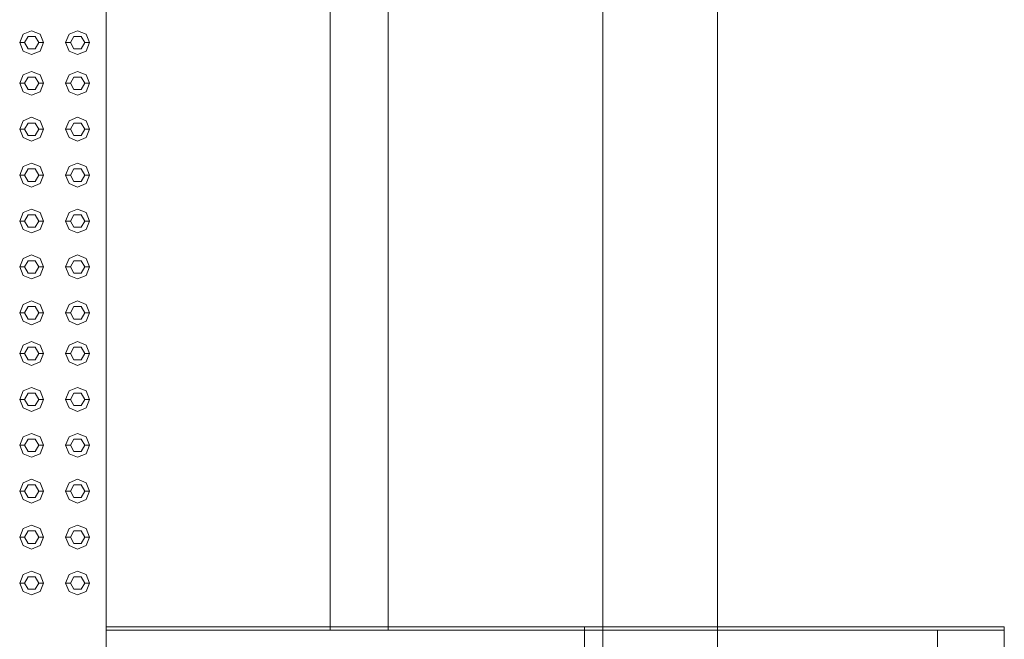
# Model space of a CAD drawing. Header units: millimetres. Extents: x 2 to 902, y -447 to 199.
# Tile 743 of 1056: x 27.45 to 29.51, y 171.81 to 173.1. Entities that reach past the tile are written whole.
import ezdxf

# ---------------------------------------------------------------- set-up
doc = ezdxf.new("R2010")
doc.units = ezdxf.units.MM
doc.header["$MEASUREMENT"] = 0
for name, color, linetype, lineweight in [('IFC-Elemento construtivo genérico-Contorno', 253, 'Continuous', 5), ('IFC-Laje-Contorno', 134, 'Continuous', 5), ('IFC-Parede padrão-Contorno', 44, 'Continuous', 5), ('IFC-Parede-Contorno', 42, 'Continuous', 5), ('IFC-Porta-Contorno', 142, 'Continuous', 5), ('IFC-Viga-Contorno', 66, 'Continuous', 5)]:
    doc.layers.add(name, color=color, linetype=linetype, lineweight=lineweight)

msp = doc.modelspace()

# ---------------------------------------------------------------- linework, layer by layer
at = {"layer": 'IFC-Elemento construtivo genérico-Contorno', "color": 7, "lineweight": 5}
for p, q in [((27.455, 173.0708), (27.4727, 173.0781)), ((27.455, 173.0708), (27.4727, 173.0781)), ((27.4727, 173.0781), (27.4904, 173.0708)), ((27.4727, 173.0781), (27.4904, 173.0708)), ((27.551, 173.0708), (27.5687, 173.0781)), ((27.551, 173.0708), (27.5687, 173.0781)), ((27.5687, 173.0781), (27.5864, 173.0708)), ((27.5687, 173.0781), (27.5864, 173.0708)), ((27.4477, 173.0531), (27.455, 173.0708)), ((27.4477, 173.0531), (27.455, 173.0708)), ((27.4577, 173.0531), (27.4652, 173.0661)), ((27.4577, 173.0531), (27.4652, 173.0661)), ((27.4652, 173.0661), (27.4802, 173.0661)), ((27.4652, 173.0661), (27.4802, 173.0661)), ((27.4802, 173.0661), (27.4877, 173.0531)), ((27.4802, 173.0661), (27.4877, 173.0531)), ((27.4904, 173.0708), (27.4977, 173.0531)), ((27.4904, 173.0708), (27.4977, 173.0531)), ((27.5437, 173.0531), (27.551, 173.0708)), ((27.5437, 173.0531), (27.551, 173.0708)), ((27.5537, 173.0531), (27.5612, 173.0661)), ((27.5537, 173.0531), (27.5612, 173.0661)), ((27.5612, 173.0661), (27.5762, 173.0661)), ((27.5612, 173.0661), (27.5762, 173.0661)), ((27.5762, 173.0661), (27.5837, 173.0531)), ((27.5762, 173.0661), (27.5837, 173.0531)), ((27.5864, 173.0708), (27.5937, 173.0531)), ((27.5864, 173.0708), (27.5937, 173.0531)), ((27.4477, 173.0531), (27.4577, 173.0531)), ((27.4477, 173.0531), (27.455, 173.0355)), ((27.4477, 173.0531), (27.4577, 173.0531)), ((27.4477, 173.0531), (27.455, 173.0355)), ((27.455, 173.0355), (27.4727, 173.0281)), ((27.455, 173.0355), (27.4727, 173.0281)), ((27.4577, 173.0531), (27.4652, 173.0401)), ((27.4577, 173.0531), (27.4652, 173.0401)), ((27.4652, 173.0401), (27.4802, 173.0401)), ((27.4652, 173.0401), (27.4802, 173.0401)), ((27.4727, 173.0281), (27.4904, 173.0355)), ((27.4727, 173.0281), (27.4904, 173.0355)), ((27.4802, 173.0401), (27.4877, 173.0531)), ((27.4802, 173.0401), (27.4877, 173.0531)), ((27.4877, 173.0531), (27.4977, 173.0531)), ((27.4877, 173.0531), (27.4977, 173.0531)), ((27.4904, 173.0355), (27.4977, 173.0531)), ((27.4904, 173.0355), (27.4977, 173.0531)), ((27.5437, 173.0531), (27.5537, 173.0531)), ((27.5437, 173.0531), (27.551, 173.0355)), ((27.5437, 173.0531), (27.5537, 173.0531)), ((27.5437, 173.0531), (27.551, 173.0355)), ((27.551, 173.0355), (27.5687, 173.0281)), ((27.551, 173.0355), (27.5687, 173.0281)), ((27.5537, 173.0531), (27.5612, 173.0401)), ((27.5537, 173.0531), (27.5612, 173.0401)), ((27.5612, 173.0401), (27.5762, 173.0401)), ((27.5612, 173.0401), (27.5762, 173.0401)), ((27.5687, 173.0281), (27.5864, 173.0355)), ((27.5687, 173.0281), (27.5864, 173.0355)), ((27.5762, 173.0401), (27.5837, 173.0531)), ((27.5762, 173.0401), (27.5837, 173.0531)), ((27.5837, 173.0531), (27.5937, 173.0531)), ((27.5837, 173.0531), (27.5937, 173.0531)), ((27.5864, 173.0355), (27.5937, 173.0531)), ((27.5864, 173.0355), (27.5937, 173.0531)), ((27.455, 172.9858), (27.4727, 172.9931)), ((27.455, 172.9858), (27.4727, 172.9931)), ((27.4727, 172.9931), (27.4904, 172.9858)), ((27.4727, 172.9931), (27.4904, 172.9858)), ((27.551, 172.9858), (27.5687, 172.9931)), ((27.551, 172.9858), (27.5687, 172.9931)), ((27.5687, 172.9931), (27.5864, 172.9858)), ((27.5687, 172.9931), (27.5864, 172.9858)), ((27.4477, 172.9681), (27.455, 172.9858)), ((27.4477, 172.9681), (27.455, 172.9858)), ((27.4577, 172.9681), (27.4652, 172.9811)), ((27.4577, 172.9681), (27.4652, 172.9811)), ((27.4652, 172.9811), (27.4802, 172.9811)), ((27.4652, 172.9811), (27.4802, 172.9811)), ((27.4802, 172.9811), (27.4877, 172.9681)), ((27.4802, 172.9811), (27.4877, 172.9681)), ((27.4904, 172.9858), (27.4977, 172.9681)), ((27.4904, 172.9858), (27.4977, 172.9681)), ((27.5437, 172.9681), (27.551, 172.9858)), ((27.5437, 172.9681), (27.551, 172.9858)), ((27.5537, 172.9681), (27.5612, 172.9811)), ((27.5537, 172.9681), (27.5612, 172.9811)), ((27.5612, 172.9811), (27.5762, 172.9811)), ((27.5612, 172.9811), (27.5762, 172.9811)), ((27.5762, 172.9811), (27.5837, 172.9681)), ((27.5762, 172.9811), (27.5837, 172.9681)), ((27.5864, 172.9858), (27.5937, 172.9681)), ((27.5864, 172.9858), (27.5937, 172.9681)), ((27.4477, 172.9681), (27.4577, 172.9681)), ((27.4477, 172.9681), (27.455, 172.9505)), ((27.4477, 172.9681), (27.4577, 172.9681)), ((27.4477, 172.9681), (27.455, 172.9505)), ((27.4577, 172.9681), (27.4652, 172.9551)), ((27.4577, 172.9681), (27.4652, 172.9551)), ((27.4652, 172.9551), (27.4802, 172.9551)), ((27.4652, 172.9551), (27.4802, 172.9551)), ((27.4802, 172.9551), (27.4877, 172.9681)), ((27.4802, 172.9551), (27.4877, 172.9681)), ((27.4877, 172.9681), (27.4977, 172.9681)), ((27.4877, 172.9681), (27.4977, 172.9681)), ((27.4904, 172.9505), (27.4977, 172.9681)), ((27.4904, 172.9505), (27.4977, 172.9681)), ((27.5437, 172.9681), (27.5537, 172.9681)), ((27.5437, 172.9681), (27.551, 172.9505)), ((27.5437, 172.9681), (27.5537, 172.9681)), ((27.5437, 172.9681), (27.551, 172.9505)), ((27.5537, 172.9681), (27.5612, 172.9551)), ((27.5537, 172.9681), (27.5612, 172.9551)), ((27.5612, 172.9551), (27.5762, 172.9551)), ((27.5612, 172.9551), (27.5762, 172.9551)), ((27.5762, 172.9551), (27.5837, 172.9681)), ((27.5762, 172.9551), (27.5837, 172.9681)), ((27.5837, 172.9681), (27.5937, 172.9681)), ((27.5837, 172.9681), (27.5937, 172.9681)), ((27.5864, 172.9505), (27.5937, 172.9681)), ((27.5864, 172.9505), (27.5937, 172.9681)), ((27.455, 172.9505), (27.4727, 172.9431)), ((27.455, 172.9505), (27.4727, 172.9431)), ((27.4727, 172.9431), (27.4904, 172.9505)), ((27.4727, 172.9431), (27.4904, 172.9505)), ((27.551, 172.9505), (27.5687, 172.9431)), ((27.551, 172.9505), (27.5687, 172.9431)), ((27.5687, 172.9431), (27.5864, 172.9505)), ((27.5687, 172.9431), (27.5864, 172.9505)), ((27.4477, 172.8721), (27.455, 172.8898)), ((27.4477, 172.8721), (27.455, 172.8898)), ((27.455, 172.8898), (27.4727, 172.8971)), ((27.455, 172.8898), (27.4727, 172.8971)), ((27.4727, 172.8971), (27.4904, 172.8898)), ((27.4727, 172.8971), (27.4904, 172.8898)), ((27.4904, 172.8898), (27.4977, 172.8721)), ((27.4904, 172.8898), (27.4977, 172.8721)), ((27.5437, 172.8721), (27.551, 172.8898)), ((27.5437, 172.8721), (27.551, 172.8898)), ((27.551, 172.8898), (27.5687, 172.8971)), ((27.551, 172.8898), (27.5687, 172.8971)), ((27.5687, 172.8971), (27.5864, 172.8898)), ((27.5687, 172.8971), (27.5864, 172.8898)), ((27.5864, 172.8898), (27.5937, 172.8721)), ((27.5864, 172.8898), (27.5937, 172.8721)), ((27.4477, 172.8721), (27.4577, 172.8721)), ((27.4477, 172.8721), (27.455, 172.8545)), ((27.4477, 172.8721), (27.4577, 172.8721)), ((27.4477, 172.8721), (27.455, 172.8545)), ((27.4577, 172.8721), (27.4652, 172.8851)), ((27.4577, 172.8721), (27.4652, 172.8851)), ((27.4577, 172.8721), (27.4652, 172.8591)), ((27.4577, 172.8721), (27.4652, 172.8591)), ((27.4652, 172.8851), (27.4802, 172.8851)), ((27.4652, 172.8851), (27.4802, 172.8851)), ((27.4802, 172.8851), (27.4877, 172.8721)), ((27.4802, 172.8851), (27.4877, 172.8721)), ((27.4802, 172.8591), (27.4877, 172.8721)), ((27.4802, 172.8591), (27.4877, 172.8721)), ((27.4877, 172.8721), (27.4977, 172.8721)), ((27.4877, 172.8721), (27.4977, 172.8721)), ((27.4904, 172.8545), (27.4977, 172.8721)), ((27.4904, 172.8545), (27.4977, 172.8721)), ((27.5437, 172.8721), (27.5537, 172.8721)), ((27.5437, 172.8721), (27.551, 172.8545)), ((27.5437, 172.8721), (27.5537, 172.8721)), ((27.5437, 172.8721), (27.551, 172.8545)), ((27.5537, 172.8721), (27.5612, 172.8851)), ((27.5537, 172.8721), (27.5612, 172.8851)), ((27.5537, 172.8721), (27.5612, 172.8591)), ((27.5537, 172.8721), (27.5612, 172.8591)), ((27.5612, 172.8851), (27.5762, 172.8851)), ((27.5612, 172.8851), (27.5762, 172.8851)), ((27.5762, 172.8851), (27.5837, 172.8721)), ((27.5762, 172.8851), (27.5837, 172.8721)), ((27.5762, 172.8591), (27.5837, 172.8721)), ((27.5762, 172.8591), (27.5837, 172.8721)), ((27.5837, 172.8721), (27.5937, 172.8721)), ((27.5837, 172.8721), (27.5937, 172.8721)), ((27.5864, 172.8545), (27.5937, 172.8721)), ((27.5864, 172.8545), (27.5937, 172.8721)), ((27.455, 172.8545), (27.4727, 172.8471)), ((27.455, 172.8545), (27.4727, 172.8471)), ((27.4652, 172.8591), (27.4802, 172.8591)), ((27.4652, 172.8591), (27.4802, 172.8591)), ((27.4727, 172.8471), (27.4904, 172.8545)), ((27.4727, 172.8471), (27.4904, 172.8545)), ((27.551, 172.8545), (27.5687, 172.8471)), ((27.551, 172.8545), (27.5687, 172.8471)), ((27.5612, 172.8591), (27.5762, 172.8591)), ((27.5612, 172.8591), (27.5762, 172.8591)), ((27.5687, 172.8471), (27.5864, 172.8545)), ((27.5687, 172.8471), (27.5864, 172.8545)), ((27.4477, 172.7761), (27.455, 172.7938)), ((27.4477, 172.7761), (27.455, 172.7938)), ((27.455, 172.7938), (27.4727, 172.8011)), ((27.455, 172.7938), (27.4727, 172.8011)), ((27.4577, 172.7761), (27.4652, 172.7891)), ((27.4577, 172.7761), (27.4652, 172.7891)), ((27.4652, 172.7891), (27.4802, 172.7891)), ((27.4652, 172.7891), (27.4802, 172.7891)), ((27.4727, 172.8011), (27.4904, 172.7938)), ((27.4727, 172.8011), (27.4904, 172.7938)), ((27.4802, 172.7891), (27.4877, 172.7761)), ((27.4802, 172.7891), (27.4877, 172.7761)), ((27.4904, 172.7938), (27.4977, 172.7761)), ((27.4904, 172.7938), (27.4977, 172.7761)), ((27.5437, 172.7761), (27.551, 172.7938)), ((27.5437, 172.7761), (27.551, 172.7938)), ((27.551, 172.7938), (27.5687, 172.8011)), ((27.551, 172.7938), (27.5687, 172.8011)), ((27.5537, 172.7761), (27.5612, 172.7891)), ((27.5537, 172.7761), (27.5612, 172.7891)), ((27.5612, 172.7891), (27.5762, 172.7891)), ((27.5612, 172.7891), (27.5762, 172.7891)), ((27.5687, 172.8011), (27.5864, 172.7938)), ((27.5687, 172.8011), (27.5864, 172.7938)), ((27.5762, 172.7891), (27.5837, 172.7761)), ((27.5762, 172.7891), (27.5837, 172.7761)), ((27.5864, 172.7938), (27.5937, 172.7761)), ((27.5864, 172.7938), (27.5937, 172.7761)), ((27.4477, 172.7761), (27.4577, 172.7761)), ((27.4477, 172.7761), (27.455, 172.7585)), ((27.4477, 172.7761), (27.4577, 172.7761)), ((27.4477, 172.7761), (27.455, 172.7585)), ((27.4577, 172.7761), (27.4652, 172.7631)), ((27.4577, 172.7761), (27.4652, 172.7631)), ((27.4802, 172.7631), (27.4877, 172.7761)), ((27.4802, 172.7631), (27.4877, 172.7761)), ((27.4877, 172.7761), (27.4977, 172.7761)), ((27.4877, 172.7761), (27.4977, 172.7761)), ((27.4904, 172.7585), (27.4977, 172.7761)), ((27.4904, 172.7585), (27.4977, 172.7761)), ((27.5437, 172.7761), (27.5537, 172.7761)), ((27.5437, 172.7761), (27.551, 172.7585)), ((27.5437, 172.7761), (27.5537, 172.7761)), ((27.5437, 172.7761), (27.551, 172.7585)), ((27.5537, 172.7761), (27.5612, 172.7631)), ((27.5537, 172.7761), (27.5612, 172.7631)), ((27.5762, 172.7631), (27.5837, 172.7761)), ((27.5762, 172.7631), (27.5837, 172.7761)), ((27.5837, 172.7761), (27.5937, 172.7761)), ((27.5837, 172.7761), (27.5937, 172.7761)), ((27.5864, 172.7585), (27.5937, 172.7761)), ((27.5864, 172.7585), (27.5937, 172.7761)), ((27.455, 172.7585), (27.4727, 172.7511)), ((27.455, 172.7585), (27.4727, 172.7511)), ((27.4652, 172.7631), (27.4802, 172.7631)), ((27.4652, 172.7631), (27.4802, 172.7631)), ((27.4727, 172.7511), (27.4904, 172.7585)), ((27.4727, 172.7511), (27.4904, 172.7585)), ((27.551, 172.7585), (27.5687, 172.7511)), ((27.551, 172.7585), (27.5687, 172.7511)), ((27.5612, 172.7631), (27.5762, 172.7631)), ((27.5612, 172.7631), (27.5762, 172.7631)), ((27.5687, 172.7511), (27.5864, 172.7585)), ((27.5687, 172.7511), (27.5864, 172.7585)), ((27.455, 172.6978), (27.4727, 172.7051)), ((27.455, 172.6978), (27.4727, 172.7051)), ((27.4727, 172.7051), (27.4904, 172.6978)), ((27.4727, 172.7051), (27.4904, 172.6978)), ((27.551, 172.6978), (27.5687, 172.7051)), ((27.551, 172.6978), (27.5687, 172.7051)), ((27.5687, 172.7051), (27.5864, 172.6978)), ((27.5687, 172.7051), (27.5864, 172.6978)), ((27.4477, 172.6801), (27.455, 172.6978)), ((27.4477, 172.6801), (27.455, 172.6978)), ((27.4577, 172.6801), (27.4652, 172.6931)), ((27.4577, 172.6801), (27.4652, 172.6931)), ((27.4652, 172.6931), (27.4802, 172.6931)), ((27.4652, 172.6931), (27.4802, 172.6931)), ((27.4802, 172.6931), (27.4877, 172.6801)), ((27.4802, 172.6931), (27.4877, 172.6801)), ((27.4904, 172.6978), (27.4977, 172.6801)), ((27.4904, 172.6978), (27.4977, 172.6801)), ((27.5437, 172.6801), (27.551, 172.6978)), ((27.5437, 172.6801), (27.551, 172.6978)), ((27.5537, 172.6801), (27.5612, 172.6931)), ((27.5537, 172.6801), (27.5612, 172.6931)), ((27.5612, 172.6931), (27.5762, 172.6931)), ((27.5612, 172.6931), (27.5762, 172.6931)), ((27.5762, 172.6931), (27.5837, 172.6801)), ((27.5762, 172.6931), (27.5837, 172.6801)), ((27.5864, 172.6978), (27.5937, 172.6801)), ((27.5864, 172.6978), (27.5937, 172.6801)), ((27.4477, 172.6801), (27.4577, 172.6801)), ((27.4477, 172.6801), (27.455, 172.6625)), ((27.4477, 172.6801), (27.4577, 172.6801)), ((27.4477, 172.6801), (27.455, 172.6625)), ((27.455, 172.6625), (27.4727, 172.6551)), ((27.455, 172.6625), (27.4727, 172.6551)), ((27.4577, 172.6801), (27.4652, 172.6671)), ((27.4577, 172.6801), (27.4652, 172.6671)), ((27.4652, 172.6671), (27.4802, 172.6671)), ((27.4652, 172.6671), (27.4802, 172.6671)), ((27.4727, 172.6551), (27.4904, 172.6625)), ((27.4727, 172.6551), (27.4904, 172.6625)), ((27.4802, 172.6671), (27.4877, 172.6801)), ((27.4802, 172.6671), (27.4877, 172.6801)), ((27.4877, 172.6801), (27.4977, 172.6801)), ((27.4877, 172.6801), (27.4977, 172.6801)), ((27.4904, 172.6625), (27.4977, 172.6801)), ((27.4904, 172.6625), (27.4977, 172.6801)), ((27.5437, 172.6801), (27.5537, 172.6801)), ((27.5437, 172.6801), (27.551, 172.6625)), ((27.5437, 172.6801), (27.5537, 172.6801)), ((27.5437, 172.6801), (27.551, 172.6625)), ((27.551, 172.6625), (27.5687, 172.6551)), ((27.551, 172.6625), (27.5687, 172.6551)), ((27.5537, 172.6801), (27.5612, 172.6671)), ((27.5537, 172.6801), (27.5612, 172.6671)), ((27.5612, 172.6671), (27.5762, 172.6671)), ((27.5612, 172.6671), (27.5762, 172.6671)), ((27.5687, 172.6551), (27.5864, 172.6625)), ((27.5687, 172.6551), (27.5864, 172.6625)), ((27.5762, 172.6671), (27.5837, 172.6801)), ((27.5762, 172.6671), (27.5837, 172.6801)), ((27.5837, 172.6801), (27.5937, 172.6801)), ((27.5837, 172.6801), (27.5937, 172.6801)), ((27.5864, 172.6625), (27.5937, 172.6801)), ((27.5864, 172.6625), (27.5937, 172.6801)), ((27.4477, 172.5841), (27.455, 172.6018)), ((27.4477, 172.5841), (27.455, 172.6018)), ((27.455, 172.6018), (27.4727, 172.6091)), ((27.455, 172.6018), (27.4727, 172.6091)), ((27.4727, 172.6091), (27.4904, 172.6018)), ((27.4727, 172.6091), (27.4904, 172.6018)), ((27.4904, 172.6018), (27.4977, 172.5841)), ((27.4904, 172.6018), (27.4977, 172.5841)), ((27.5437, 172.5841), (27.551, 172.6018)), ((27.5437, 172.5841), (27.551, 172.6018)), ((27.551, 172.6018), (27.5687, 172.6091)), ((27.551, 172.6018), (27.5687, 172.6091)), ((27.5687, 172.6091), (27.5864, 172.6018)), ((27.5687, 172.6091), (27.5864, 172.6018)), ((27.5864, 172.6018), (27.5937, 172.5841)), ((27.5864, 172.6018), (27.5937, 172.5841)), ((27.4477, 172.5841), (27.4577, 172.5841)), ((27.4477, 172.5841), (27.455, 172.5664)), ((27.4477, 172.5841), (27.4577, 172.5841)), ((27.4477, 172.5841), (27.455, 172.5664)), ((27.4577, 172.5841), (27.4652, 172.5971)), ((27.4577, 172.5841), (27.4652, 172.5971)), ((27.4577, 172.5841), (27.4652, 172.5711)), ((27.4577, 172.5841), (27.4652, 172.5711)), ((27.4652, 172.5971), (27.4802, 172.5971)), ((27.4652, 172.5971), (27.4802, 172.5971)), ((27.4802, 172.5971), (27.4877, 172.5841)), ((27.4802, 172.5971), (27.4877, 172.5841)), ((27.4802, 172.5711), (27.4877, 172.5841)), ((27.4802, 172.5711), (27.4877, 172.5841)), ((27.4877, 172.5841), (27.4977, 172.5841)), ((27.4877, 172.5841), (27.4977, 172.5841)), ((27.4904, 172.5664), (27.4977, 172.5841)), ((27.4904, 172.5664), (27.4977, 172.5841)), ((27.5437, 172.5841), (27.5537, 172.5841)), ((27.5437, 172.5841), (27.551, 172.5664)), ((27.5437, 172.5841), (27.5537, 172.5841)), ((27.5437, 172.5841), (27.551, 172.5664)), ((27.5537, 172.5841), (27.5612, 172.5971)), ((27.5537, 172.5841), (27.5612, 172.5971)), ((27.5537, 172.5841), (27.5612, 172.5711)), ((27.5537, 172.5841), (27.5612, 172.5711)), ((27.5612, 172.5971), (27.5762, 172.5971)), ((27.5612, 172.5971), (27.5762, 172.5971)), ((27.5762, 172.5971), (27.5837, 172.5841)), ((27.5762, 172.5971), (27.5837, 172.5841)), ((27.5762, 172.5711), (27.5837, 172.5841)), ((27.5762, 172.5711), (27.5837, 172.5841)), ((27.5837, 172.5841), (27.5937, 172.5841)), ((27.5837, 172.5841), (27.5937, 172.5841)), ((27.5864, 172.5664), (27.5937, 172.5841)), ((27.5864, 172.5664), (27.5937, 172.5841)), ((27.455, 172.5664), (27.4727, 172.5591)), ((27.455, 172.5664), (27.4727, 172.5591)), ((27.4652, 172.5711), (27.4802, 172.5711)), ((27.4652, 172.5711), (27.4802, 172.5711)), ((27.4727, 172.5591), (27.4904, 172.5664)), ((27.4727, 172.5591), (27.4904, 172.5664)), ((27.551, 172.5664), (27.5687, 172.5591)), ((27.551, 172.5664), (27.5687, 172.5591)), ((27.5612, 172.5711), (27.5762, 172.5711)), ((27.5612, 172.5711), (27.5762, 172.5711)), ((27.5687, 172.5591), (27.5864, 172.5664)), ((27.5687, 172.5591), (27.5864, 172.5664)), ((27.4477, 172.4881), (27.455, 172.5058)), ((27.4477, 172.4881), (27.455, 172.5058)), ((27.455, 172.5058), (27.4727, 172.5131)), ((27.455, 172.5058), (27.4727, 172.5131)), ((27.4577, 172.4881), (27.4652, 172.5011)), ((27.4577, 172.4881), (27.4652, 172.5011)), ((27.4652, 172.5011), (27.4802, 172.5011)), ((27.4652, 172.5011), (27.4802, 172.5011)), ((27.4727, 172.5131), (27.4904, 172.5058)), ((27.4727, 172.5131), (27.4904, 172.5058)), ((27.4802, 172.5011), (27.4877, 172.4881)), ((27.4802, 172.5011), (27.4877, 172.4881)), ((27.4904, 172.5058), (27.4977, 172.4881)), ((27.4904, 172.5058), (27.4977, 172.4881)), ((27.5437, 172.4881), (27.551, 172.5058)), ((27.5437, 172.4881), (27.551, 172.5058)), ((27.551, 172.5058), (27.5687, 172.5131)), ((27.551, 172.5058), (27.5687, 172.5131)), ((27.5537, 172.4881), (27.5612, 172.5011)), ((27.5537, 172.4881), (27.5612, 172.5011)), ((27.5612, 172.5011), (27.5762, 172.5011)), ((27.5612, 172.5011), (27.5762, 172.5011)), ((27.5687, 172.5131), (27.5864, 172.5058)), ((27.5687, 172.5131), (27.5864, 172.5058)), ((27.5762, 172.5011), (27.5837, 172.4881)), ((27.5762, 172.5011), (27.5837, 172.4881)), ((27.5864, 172.5058), (27.5937, 172.4881)), ((27.5864, 172.5058), (27.5937, 172.4881)), ((27.4477, 172.4881), (27.4577, 172.4881)), ((27.4477, 172.4881), (27.455, 172.4705)), ((27.4477, 172.4881), (27.4577, 172.4881)), ((27.4477, 172.4881), (27.455, 172.4705)), ((27.4577, 172.4881), (27.4652, 172.4751)), ((27.4577, 172.4881), (27.4652, 172.4751)), ((27.4802, 172.4751), (27.4877, 172.4881)), ((27.4802, 172.4751), (27.4877, 172.4881)), ((27.4877, 172.4881), (27.4977, 172.4881)), ((27.4877, 172.4881), (27.4977, 172.4881)), ((27.4904, 172.4705), (27.4977, 172.4881)), ((27.4904, 172.4705), (27.4977, 172.4881)), ((27.5437, 172.4881), (27.5537, 172.4881)), ((27.5437, 172.4881), (27.551, 172.4705)), ((27.5437, 172.4881), (27.5537, 172.4881)), ((27.5437, 172.4881), (27.551, 172.4705)), ((27.5537, 172.4881), (27.5612, 172.4751)), ((27.5537, 172.4881), (27.5612, 172.4751)), ((27.5762, 172.4751), (27.5837, 172.4881)), ((27.5762, 172.4751), (27.5837, 172.4881)), ((27.5837, 172.4881), (27.5937, 172.4881)), ((27.5837, 172.4881), (27.5937, 172.4881)), ((27.5864, 172.4705), (27.5937, 172.4881)), ((27.5864, 172.4705), (27.5937, 172.4881)), ((27.455, 172.4705), (27.4727, 172.4631)), ((27.455, 172.4705), (27.4727, 172.4631)), ((27.4652, 172.4751), (27.4802, 172.4751)), ((27.4652, 172.4751), (27.4802, 172.4751)), ((27.4727, 172.4631), (27.4904, 172.4705)), ((27.4727, 172.4631), (27.4904, 172.4705)), ((27.551, 172.4705), (27.5687, 172.4631)), ((27.551, 172.4705), (27.5687, 172.4631)), ((27.5612, 172.4751), (27.5762, 172.4751)), ((27.5612, 172.4751), (27.5762, 172.4751)), ((27.5687, 172.4631), (27.5864, 172.4705)), ((27.5687, 172.4631), (27.5864, 172.4705)), ((27.4477, 172.4031), (27.455, 172.4208)), ((27.4477, 172.4031), (27.455, 172.4208)), ((27.455, 172.4208), (27.4727, 172.4281)), ((27.455, 172.4208), (27.4727, 172.4281)), ((27.4577, 172.4031), (27.4652, 172.4161)), ((27.4577, 172.4031), (27.4652, 172.4161)), ((27.4652, 172.4161), (27.4802, 172.4161)), ((27.4652, 172.4161), (27.4802, 172.4161)), ((27.4727, 172.4281), (27.4904, 172.4208)), ((27.4727, 172.4281), (27.4904, 172.4208)), ((27.4802, 172.4161), (27.4877, 172.4031)), ((27.4802, 172.4161), (27.4877, 172.4031)), ((27.4904, 172.4208), (27.4977, 172.4031)), ((27.4904, 172.4208), (27.4977, 172.4031)), ((27.5437, 172.4031), (27.551, 172.4208)), ((27.5437, 172.4031), (27.551, 172.4208)), ((27.551, 172.4208), (27.5687, 172.4281)), ((27.551, 172.4208), (27.5687, 172.4281)), ((27.5537, 172.4031), (27.5612, 172.4161)), ((27.5537, 172.4031), (27.5612, 172.4161)), ((27.5612, 172.4161), (27.5762, 172.4161)), ((27.5612, 172.4161), (27.5762, 172.4161)), ((27.5687, 172.4281), (27.5864, 172.4208)), ((27.5687, 172.4281), (27.5864, 172.4208)), ((27.5762, 172.4161), (27.5837, 172.4031)), ((27.5762, 172.4161), (27.5837, 172.4031)), ((27.5864, 172.4208), (27.5937, 172.4031)), ((27.5864, 172.4208), (27.5937, 172.4031)), ((27.4477, 172.4031), (27.4577, 172.4031)), ((27.4477, 172.4031), (27.455, 172.3855)), ((27.4477, 172.4031), (27.4577, 172.4031)), ((27.4477, 172.4031), (27.455, 172.3855)), ((27.4577, 172.4031), (27.4652, 172.3901)), ((27.4577, 172.4031), (27.4652, 172.3901)), ((27.4802, 172.3901), (27.4877, 172.4031)), ((27.4802, 172.3901), (27.4877, 172.4031)), ((27.4877, 172.4031), (27.4977, 172.4031)), ((27.4877, 172.4031), (27.4977, 172.4031)), ((27.4904, 172.3855), (27.4977, 172.4031)), ((27.4904, 172.3855), (27.4977, 172.4031)), ((27.5437, 172.4031), (27.5537, 172.4031)), ((27.5437, 172.4031), (27.551, 172.3855)), ((27.5437, 172.4031), (27.5537, 172.4031)), ((27.5437, 172.4031), (27.551, 172.3855)), ((27.5537, 172.4031), (27.5612, 172.3901)), ((27.5537, 172.4031), (27.5612, 172.3901)), ((27.5762, 172.3901), (27.5837, 172.4031)), ((27.5762, 172.3901), (27.5837, 172.4031)), ((27.5837, 172.4031), (27.5937, 172.4031)), ((27.5837, 172.4031), (27.5937, 172.4031)), ((27.5864, 172.3855), (27.5937, 172.4031)), ((27.5864, 172.3855), (27.5937, 172.4031)), ((27.455, 172.3855), (27.4727, 172.3781)), ((27.455, 172.3855), (27.4727, 172.3781)), ((27.4652, 172.3901), (27.4802, 172.3901)), ((27.4652, 172.3901), (27.4802, 172.3901)), ((27.4727, 172.3781), (27.4904, 172.3855)), ((27.4727, 172.3781), (27.4904, 172.3855)), ((27.551, 172.3855), (27.5687, 172.3781)), ((27.551, 172.3855), (27.5687, 172.3781)), ((27.5612, 172.3901), (27.5762, 172.3901)), ((27.5612, 172.3901), (27.5762, 172.3901)), ((27.5687, 172.3781), (27.5864, 172.3855)), ((27.5687, 172.3781), (27.5864, 172.3855)), ((27.4477, 172.3071), (27.455, 172.3248)), ((27.4477, 172.3071), (27.455, 172.3248)), ((27.455, 172.3248), (27.4727, 172.3321)), ((27.455, 172.3248), (27.4727, 172.3321)), ((27.4577, 172.3071), (27.4652, 172.3201)), ((27.4577, 172.3071), (27.4652, 172.3201)), ((27.4652, 172.3201), (27.4802, 172.3201)), ((27.4652, 172.3201), (27.4802, 172.3201)), ((27.4727, 172.3321), (27.4904, 172.3248)), ((27.4727, 172.3321), (27.4904, 172.3248)), ((27.4802, 172.3201), (27.4877, 172.3071)), ((27.4802, 172.3201), (27.4877, 172.3071)), ((27.4904, 172.3248), (27.4977, 172.3071)), ((27.4904, 172.3248), (27.4977, 172.3071)), ((27.5437, 172.3071), (27.551, 172.3248)), ((27.5437, 172.3071), (27.551, 172.3248)), ((27.551, 172.3248), (27.5687, 172.3321)), ((27.551, 172.3248), (27.5687, 172.3321)), ((27.5537, 172.3071), (27.5612, 172.3201)), ((27.5537, 172.3071), (27.5612, 172.3201)), ((27.5612, 172.3201), (27.5762, 172.3201)), ((27.5612, 172.3201), (27.5762, 172.3201)), ((27.5687, 172.3321), (27.5864, 172.3248)), ((27.5687, 172.3321), (27.5864, 172.3248)), ((27.5762, 172.3201), (27.5837, 172.3071)), ((27.5762, 172.3201), (27.5837, 172.3071)), ((27.5864, 172.3248), (27.5937, 172.3071)), ((27.5864, 172.3248), (27.5937, 172.3071)), ((27.4477, 172.3071), (27.4577, 172.3071)), ((27.4477, 172.3071), (27.455, 172.2895)), ((27.4477, 172.3071), (27.4577, 172.3071)), ((27.4477, 172.3071), (27.455, 172.2895)), ((27.4577, 172.3071), (27.4652, 172.2941)), ((27.4577, 172.3071), (27.4652, 172.2941)), ((27.4652, 172.2941), (27.4802, 172.2941)), ((27.4652, 172.2941), (27.4802, 172.2941)), ((27.4802, 172.2941), (27.4877, 172.3071)), ((27.4802, 172.2941), (27.4877, 172.3071)), ((27.4877, 172.3071), (27.4977, 172.3071)), ((27.4877, 172.3071), (27.4977, 172.3071)), ((27.4904, 172.2895), (27.4977, 172.3071)), ((27.4904, 172.2895), (27.4977, 172.3071)), ((27.5437, 172.3071), (27.5537, 172.3071)), ((27.5437, 172.3071), (27.551, 172.2895)), ((27.5437, 172.3071), (27.5537, 172.3071)), ((27.5437, 172.3071), (27.551, 172.2895)), ((27.5537, 172.3071), (27.5612, 172.2941)), ((27.5537, 172.3071), (27.5612, 172.2941)), ((27.5612, 172.2941), (27.5762, 172.2941)), ((27.5612, 172.2941), (27.5762, 172.2941)), ((27.5762, 172.2941), (27.5837, 172.3071)), ((27.5762, 172.2941), (27.5837, 172.3071)), ((27.5837, 172.3071), (27.5937, 172.3071)), ((27.5837, 172.3071), (27.5937, 172.3071)), ((27.5864, 172.2895), (27.5937, 172.3071)), ((27.5864, 172.2895), (27.5937, 172.3071)), ((27.455, 172.2895), (27.4727, 172.2821)), ((27.455, 172.2895), (27.4727, 172.2821)), ((27.4727, 172.2821), (27.4904, 172.2895)), ((27.4727, 172.2821), (27.4904, 172.2895)), ((27.551, 172.2895), (27.5687, 172.2821)), ((27.551, 172.2895), (27.5687, 172.2821)), ((27.5687, 172.2821), (27.5864, 172.2895)), ((27.5687, 172.2821), (27.5864, 172.2895)), ((27.455, 172.2288), (27.4727, 172.2361)), ((27.455, 172.2288), (27.4727, 172.2361)), ((27.4727, 172.2361), (27.4904, 172.2288)), ((27.4727, 172.2361), (27.4904, 172.2288)), ((27.551, 172.2288), (27.5687, 172.2361)), ((27.551, 172.2288), (27.5687, 172.2361)), ((27.5687, 172.2361), (27.5864, 172.2288)), ((27.5687, 172.2361), (27.5864, 172.2288)), ((27.4477, 172.2111), (27.455, 172.2288)), ((27.4477, 172.2111), (27.455, 172.2288)), ((27.4477, 172.2111), (27.4577, 172.2111)), ((27.4477, 172.2111), (27.455, 172.1935)), ((27.4477, 172.2111), (27.4577, 172.2111)), ((27.4477, 172.2111), (27.455, 172.1935)), ((27.4577, 172.2111), (27.4652, 172.2241)), ((27.4577, 172.2111), (27.4652, 172.2241)), ((27.4577, 172.2111), (27.4652, 172.1981)), ((27.4577, 172.2111), (27.4652, 172.1981)), ((27.4652, 172.2241), (27.4802, 172.2241)), ((27.4652, 172.2241), (27.4802, 172.2241)), ((27.4802, 172.2241), (27.4877, 172.2111)), ((27.4802, 172.2241), (27.4877, 172.2111)), ((27.4802, 172.1981), (27.4877, 172.2111)), ((27.4802, 172.1981), (27.4877, 172.2111)), ((27.4877, 172.2111), (27.4977, 172.2111)), ((27.4877, 172.2111), (27.4977, 172.2111)), ((27.4904, 172.2288), (27.4977, 172.2111)), ((27.4904, 172.2288), (27.4977, 172.2111)), ((27.4904, 172.1935), (27.4977, 172.2111)), ((27.4904, 172.1935), (27.4977, 172.2111)), ((27.5437, 172.2111), (27.551, 172.2288)), ((27.5437, 172.2111), (27.551, 172.2288)), ((27.5437, 172.2111), (27.5537, 172.2111)), ((27.5437, 172.2111), (27.551, 172.1935)), ((27.5437, 172.2111), (27.5537, 172.2111)), ((27.5437, 172.2111), (27.551, 172.1935)), ((27.5537, 172.2111), (27.5612, 172.2241)), ((27.5537, 172.2111), (27.5612, 172.2241)), ((27.5537, 172.2111), (27.5612, 172.1981)), ((27.5537, 172.2111), (27.5612, 172.1981)), ((27.5612, 172.2241), (27.5762, 172.2241)), ((27.5612, 172.2241), (27.5762, 172.2241)), ((27.5762, 172.2241), (27.5837, 172.2111)), ((27.5762, 172.2241), (27.5837, 172.2111)), ((27.5762, 172.1981), (27.5837, 172.2111)), ((27.5762, 172.1981), (27.5837, 172.2111)), ((27.5837, 172.2111), (27.5937, 172.2111)), ((27.5837, 172.2111), (27.5937, 172.2111)), ((27.5864, 172.2288), (27.5937, 172.2111)), ((27.5864, 172.2288), (27.5937, 172.2111)), ((27.5864, 172.1935), (27.5937, 172.2111)), ((27.5864, 172.1935), (27.5937, 172.2111)), ((27.455, 172.1935), (27.4727, 172.1861)), ((27.455, 172.1935), (27.4727, 172.1861)), ((27.4652, 172.1981), (27.4802, 172.1981)), ((27.4652, 172.1981), (27.4802, 172.1981)), ((27.4727, 172.1861), (27.4904, 172.1935)), ((27.4727, 172.1861), (27.4904, 172.1935)), ((27.551, 172.1935), (27.5687, 172.1861)), ((27.551, 172.1935), (27.5687, 172.1861)), ((27.5612, 172.1981), (27.5762, 172.1981)), ((27.5612, 172.1981), (27.5762, 172.1981)), ((27.5687, 172.1861), (27.5864, 172.1935)), ((27.5687, 172.1861), (27.5864, 172.1935)), ((27.4477, 172.1151), (27.455, 172.1328)), ((27.4477, 172.1151), (27.455, 172.1328)), ((27.455, 172.1328), (27.4727, 172.1401)), ((27.455, 172.1328), (27.4727, 172.1401)), ((27.4577, 172.1151), (27.4652, 172.1281)), ((27.4577, 172.1151), (27.4652, 172.1281)), ((27.4652, 172.1281), (27.4802, 172.1281)), ((27.4652, 172.1281), (27.4802, 172.1281)), ((27.4727, 172.1401), (27.4904, 172.1328)), ((27.4727, 172.1401), (27.4904, 172.1328)), ((27.4802, 172.1281), (27.4877, 172.1151)), ((27.4802, 172.1281), (27.4877, 172.1151)), ((27.4904, 172.1328), (27.4977, 172.1151)), ((27.4904, 172.1328), (27.4977, 172.1151)), ((27.5437, 172.1151), (27.551, 172.1328)), ((27.5437, 172.1151), (27.551, 172.1328)), ((27.551, 172.1328), (27.5687, 172.1401)), ((27.551, 172.1328), (27.5687, 172.1401)), ((27.5537, 172.1151), (27.5612, 172.1281)), ((27.5537, 172.1151), (27.5612, 172.1281)), ((27.5612, 172.1281), (27.5762, 172.1281)), ((27.5612, 172.1281), (27.5762, 172.1281)), ((27.5687, 172.1401), (27.5864, 172.1328)), ((27.5687, 172.1401), (27.5864, 172.1328)), ((27.5762, 172.1281), (27.5837, 172.1151)), ((27.5762, 172.1281), (27.5837, 172.1151)), ((27.5864, 172.1328), (27.5937, 172.1151)), ((27.5864, 172.1328), (27.5937, 172.1151)), ((27.4477, 172.1151), (27.4577, 172.1151)), ((27.4477, 172.1151), (27.455, 172.0975)), ((27.4477, 172.1151), (27.4577, 172.1151)), ((27.4477, 172.1151), (27.455, 172.0975)), ((27.4577, 172.1151), (27.4652, 172.1021)), ((27.4577, 172.1151), (27.4652, 172.1021)), ((27.4802, 172.1021), (27.4877, 172.1151)), ((27.4802, 172.1021), (27.4877, 172.1151)), ((27.4877, 172.1151), (27.4977, 172.1151)), ((27.4877, 172.1151), (27.4977, 172.1151)), ((27.4904, 172.0975), (27.4977, 172.1151)), ((27.4904, 172.0975), (27.4977, 172.1151)), ((27.5437, 172.1151), (27.5537, 172.1151)), ((27.5437, 172.1151), (27.551, 172.0975)), ((27.5437, 172.1151), (27.5537, 172.1151)), ((27.5437, 172.1151), (27.551, 172.0975)), ((27.5537, 172.1151), (27.5612, 172.1021)), ((27.5537, 172.1151), (27.5612, 172.1021)), ((27.5762, 172.1021), (27.5837, 172.1151)), ((27.5762, 172.1021), (27.5837, 172.1151)), ((27.5837, 172.1151), (27.5937, 172.1151)), ((27.5837, 172.1151), (27.5937, 172.1151)), ((27.5864, 172.0975), (27.5937, 172.1151)), ((27.5864, 172.0975), (27.5937, 172.1151)), ((27.455, 172.0975), (27.4727, 172.0901)), ((27.455, 172.0975), (27.4727, 172.0901)), ((27.4652, 172.1021), (27.4802, 172.1021)), ((27.4652, 172.1021), (27.4802, 172.1021)), ((27.4727, 172.0901), (27.4904, 172.0975)), ((27.4727, 172.0901), (27.4904, 172.0975)), ((27.551, 172.0975), (27.5687, 172.0901)), ((27.551, 172.0975), (27.5687, 172.0901)), ((27.5612, 172.1021), (27.5762, 172.1021)), ((27.5612, 172.1021), (27.5762, 172.1021)), ((27.5687, 172.0901), (27.5864, 172.0975)), ((27.5687, 172.0901), (27.5864, 172.0975)), ((27.4477, 172.0191), (27.455, 172.0368)), ((27.4477, 172.0191), (27.455, 172.0368)), ((27.455, 172.0368), (27.4727, 172.0441)), ((27.455, 172.0368), (27.4727, 172.0441)), ((27.4577, 172.0191), (27.4652, 172.0321)), ((27.4577, 172.0191), (27.4652, 172.0321)), ((27.4652, 172.0321), (27.4802, 172.0321)), ((27.4652, 172.0321), (27.4802, 172.0321)), ((27.4727, 172.0441), (27.4904, 172.0368)), ((27.4727, 172.0441), (27.4904, 172.0368)), ((27.4802, 172.0321), (27.4877, 172.0191)), ((27.4802, 172.0321), (27.4877, 172.0191)), ((27.4904, 172.0368), (27.4977, 172.0191)), ((27.4904, 172.0368), (27.4977, 172.0191)), ((27.5437, 172.0191), (27.551, 172.0368)), ((27.5437, 172.0191), (27.551, 172.0368)), ((27.551, 172.0368), (27.5687, 172.0441)), ((27.551, 172.0368), (27.5687, 172.0441)), ((27.5537, 172.0191), (27.5612, 172.0321)), ((27.5537, 172.0191), (27.5612, 172.0321)), ((27.5612, 172.0321), (27.5762, 172.0321)), ((27.5612, 172.0321), (27.5762, 172.0321)), ((27.5687, 172.0441), (27.5864, 172.0368)), ((27.5687, 172.0441), (27.5864, 172.0368)), ((27.5762, 172.0321), (27.5837, 172.0191)), ((27.5762, 172.0321), (27.5837, 172.0191)), ((27.5864, 172.0368), (27.5937, 172.0191)), ((27.5864, 172.0368), (27.5937, 172.0191)), ((27.4477, 172.0191), (27.4577, 172.0191)), ((27.4477, 172.0191), (27.455, 172.0014)), ((27.4477, 172.0191), (27.4577, 172.0191)), ((27.4477, 172.0191), (27.455, 172.0014)), ((27.4577, 172.0191), (27.4652, 172.0061)), ((27.4577, 172.0191), (27.4652, 172.0061)), ((27.4652, 172.0061), (27.4802, 172.0061)), ((27.4652, 172.0061), (27.4802, 172.0061)), ((27.4802, 172.0061), (27.4877, 172.0191)), ((27.4802, 172.0061), (27.4877, 172.0191)), ((27.4877, 172.0191), (27.4977, 172.0191)), ((27.4877, 172.0191), (27.4977, 172.0191)), ((27.4904, 172.0014), (27.4977, 172.0191)), ((27.4904, 172.0014), (27.4977, 172.0191)), ((27.5437, 172.0191), (27.5537, 172.0191)), ((27.5437, 172.0191), (27.551, 172.0014)), ((27.5437, 172.0191), (27.5537, 172.0191)), ((27.5437, 172.0191), (27.551, 172.0014)), ((27.5537, 172.0191), (27.5612, 172.0061)), ((27.5537, 172.0191), (27.5612, 172.0061)), ((27.5612, 172.0061), (27.5762, 172.0061)), ((27.5612, 172.0061), (27.5762, 172.0061)), ((27.5762, 172.0061), (27.5837, 172.0191)), ((27.5762, 172.0061), (27.5837, 172.0191)), ((27.5837, 172.0191), (27.5937, 172.0191)), ((27.5837, 172.0191), (27.5937, 172.0191)), ((27.5864, 172.0014), (27.5937, 172.0191)), ((27.5864, 172.0014), (27.5937, 172.0191)), ((27.455, 172.0014), (27.4727, 171.9941)), ((27.455, 172.0014), (27.4727, 171.9941)), ((27.4727, 171.9941), (27.4904, 172.0014)), ((27.4727, 171.9941), (27.4904, 172.0014)), ((27.551, 172.0014), (27.5687, 171.9941)), ((27.551, 172.0014), (27.5687, 171.9941)), ((27.5687, 171.9941), (27.5864, 172.0014)), ((27.5687, 171.9941), (27.5864, 172.0014)), ((27.455, 171.9408), (27.4727, 171.9481)), ((27.455, 171.9408), (27.4727, 171.9481)), ((27.4727, 171.9481), (27.4904, 171.9408)), ((27.4727, 171.9481), (27.4904, 171.9408)), ((27.551, 171.9408), (27.5687, 171.9481)), ((27.551, 171.9408), (27.5687, 171.9481)), ((27.5687, 171.9481), (27.5864, 171.9408)), ((27.5687, 171.9481), (27.5864, 171.9408)), ((27.4477, 171.9231), (27.455, 171.9408)), ((27.4477, 171.9231), (27.455, 171.9408)), ((27.4477, 171.9231), (27.4577, 171.9231)), ((27.4477, 171.9231), (27.455, 171.9055)), ((27.4477, 171.9231), (27.4577, 171.9231)), ((27.4477, 171.9231), (27.455, 171.9055)), ((27.4577, 171.9231), (27.4652, 171.9361)), ((27.4577, 171.9231), (27.4652, 171.9361)), ((27.4577, 171.9231), (27.4652, 171.9101)), ((27.4577, 171.9231), (27.4652, 171.9101)), ((27.4652, 171.9361), (27.4802, 171.9361)), ((27.4652, 171.9361), (27.4802, 171.9361)), ((27.4802, 171.9361), (27.4877, 171.9231)), ((27.4802, 171.9361), (27.4877, 171.9231)), ((27.4802, 171.9101), (27.4877, 171.9231)), ((27.4802, 171.9101), (27.4877, 171.9231)), ((27.4877, 171.9231), (27.4977, 171.9231)), ((27.4877, 171.9231), (27.4977, 171.9231)), ((27.4904, 171.9408), (27.4977, 171.9231)), ((27.4904, 171.9408), (27.4977, 171.9231)), ((27.4904, 171.9055), (27.4977, 171.9231)), ((27.4904, 171.9055), (27.4977, 171.9231)), ((27.5437, 171.9231), (27.551, 171.9408)), ((27.5437, 171.9231), (27.551, 171.9408)), ((27.5437, 171.9231), (27.5537, 171.9231)), ((27.5437, 171.9231), (27.551, 171.9055)), ((27.5437, 171.9231), (27.5537, 171.9231)), ((27.5437, 171.9231), (27.551, 171.9055)), ((27.5537, 171.9231), (27.5612, 171.9361)), ((27.5537, 171.9231), (27.5612, 171.9361)), ((27.5537, 171.9231), (27.5612, 171.9101)), ((27.5537, 171.9231), (27.5612, 171.9101)), ((27.5612, 171.9361), (27.5762, 171.9361)), ((27.5612, 171.9361), (27.5762, 171.9361)), ((27.5762, 171.9361), (27.5837, 171.9231)), ((27.5762, 171.9361), (27.5837, 171.9231)), ((27.5762, 171.9101), (27.5837, 171.9231)), ((27.5762, 171.9101), (27.5837, 171.9231)), ((27.5837, 171.9231), (27.5937, 171.9231)), ((27.5837, 171.9231), (27.5937, 171.9231)), ((27.5864, 171.9408), (27.5937, 171.9231)), ((27.5864, 171.9408), (27.5937, 171.9231)), ((27.5864, 171.9055), (27.5937, 171.9231)), ((27.5864, 171.9055), (27.5937, 171.9231)), ((27.455, 171.9055), (27.4727, 171.8981)), ((27.455, 171.9055), (27.4727, 171.8981)), ((27.4652, 171.9101), (27.4802, 171.9101)), ((27.4652, 171.9101), (27.4802, 171.9101)), ((27.4727, 171.8981), (27.4904, 171.9055)), ((27.4727, 171.8981), (27.4904, 171.9055)), ((27.551, 171.9055), (27.5687, 171.8981)), ((27.551, 171.9055), (27.5687, 171.8981)), ((27.5612, 171.9101), (27.5762, 171.9101)), ((27.5612, 171.9101), (27.5762, 171.9101)), ((27.5687, 171.8981), (27.5864, 171.9055)), ((27.5687, 171.8981), (27.5864, 171.9055))]:
    msp.add_line(p, q, dxfattribs=at)
at = {"layer": 'IFC-Laje-Contorno', "color": 7, "lineweight": 5}
for p, q in [((27.6287, 154.2729), (27.6287, 174.8714)), ((27.6287, 171.8244), (27.6287, 174.4314)), ((27.6287, 171.8314), (28.0972, 171.8314)), ((27.6287, 171.8314), (29.5071, 171.8314)), ((28.2182, 171.8314), (29.5071, 171.8314)), ((29.5071, 162.1884), (29.5071, 171.8314)), ((29.5071, 171.8104), (29.5071, 171.8314))]:
    msp.add_line(p, q, dxfattribs=at)
at = {"layer": 'IFC-Parede padrão-Contorno', "color": 7, "lineweight": 5}
for p, q in [((28.6287, 171.8244), (29.1515, 171.8244)), ((29.1515, 171.8244), (29.3671, 171.8244)), ((29.3671, 166.4708), (29.3671, 171.8244)), ((29.3671, 171.8244), (29.4295, 171.8244)), ((29.4295, 171.8244), (29.5071, 171.8244)), ((29.5071, 167.52), (29.5071, 171.8244))]:
    msp.add_line(p, q, dxfattribs=at)
at = {"layer": 'IFC-Parede-Contorno', "color": 7, "lineweight": 5}
for p, q in [((27.6287, 171.8244), (28.6287, 171.8244)), ((27.6287, 171.8244), (28.1931, 171.8244)), ((27.6287, 167.5968), (27.6287, 171.8244)), ((28.1931, 171.8244), (28.6287, 171.8244)), ((28.6287, 171.8244), (28.6287, 171.8314)), ((28.6287, 171.8244), (28.6287, 171.8314)), ((28.6287, 167.5968), (28.6287, 171.8244))]:
    msp.add_line(p, q, dxfattribs=at)
at = {"layer": 'IFC-Porta-Contorno', "color": 7, "lineweight": 5}
for p, q in [((28.0972, 172.5393), (28.0972, 173.1242)), ((28.2182, 172.4092), (28.2182, 173.1242)), ((28.0972, 171.8242), (28.0972, 172.5393)), ((28.2182, 171.8242), (28.2182, 172.4092)), ((28.0972, 171.8242), (28.1516, 171.8242)), ((28.1516, 171.8242), (28.2182, 171.8242))]:
    msp.add_line(p, q, dxfattribs=at)
at = {"layer": 'IFC-Viga-Contorno', "color": 7, "lineweight": 5}
for p, q in [((28.6671, 171.2113), (28.6671, 174.4715)), ((28.9071, 171.2113), (28.9071, 174.4715)), ((28.6671, 171.8244), (28.6671, 174.4314)), ((28.9071, 171.8244), (28.9071, 174.4314))]:
    msp.add_line(p, q, dxfattribs=at)

doc.saveas('drawing.dxf')
